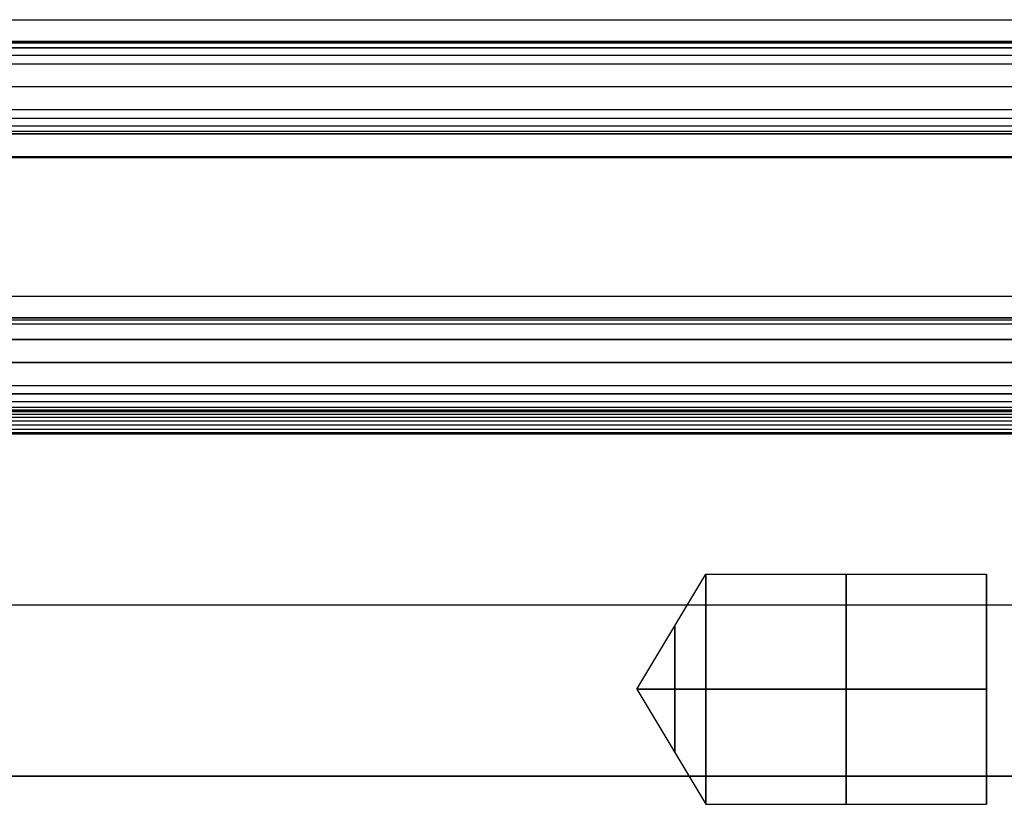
# Model space of a CAD drawing. Header units: millimetres. Extents: x -105 to 152, y -114 to 65.
# Tile 260 of 301: x 66 to 87, y -40 to -22. Entities that reach past the tile are written whole.
import ezdxf

# ---------------------------------------------------------------- set-up
doc = ezdxf.new("R2010")
doc.units = ezdxf.units.MM
doc.layers.add('Layer 01', color=7, linetype='Continuous', true_color=0x000000)

# ---------------------------------------------------------------- blocks, each defined once
blk = doc.blocks.new('Block 02')
at = {"layer": 'Layer 01'}
for p, q in [((98.576, -22.923, -63.996), (-26.924, -22.923, -63.996)), ((-26.924, -22.925, 63.979), (98.576, -22.925, 63.979)), ((-26.924, -23.901, -63.427), (98.576, -23.901, -63.427)), ((-26.924, -23.901, 63.427), (98.576, -23.901, 63.427)), ((98.576, -25.424, 64.353), (-26.924, -25.424, 64.353)), ((-26.924, -28.925, -63.672), (98.576, -28.925, -63.672)), ((98.576, -28.925, 63.662), (-26.924, -28.925, 63.662)), ((-26.924, -29.895, -63.103), (98.576, -29.895, -63.103)), ((79.074, -37, 57.053), (80.576, -34.5, 57.053)), ((80.576, -34.5, 57.053), (86.676, -34.5, 57.053)), ((86.676, -39.392, 56.326), (86.676, -34.608, 57.779)), ((86.676, -36.273, 54.661), (86.676, -37.727, 59.445)), ((79.074, -37, 57.053), (80.576, -39.5, 57.053)), ((80.576, -39.5, 57.053), (86.676, -39.5, 57.053))]:
    blk.add_line(p, q, dxfattribs=at)
at = {"layer": 'Layer 01', "extrusion": (1, -3.43217e-14, 0)}
blk.add_arc((-37, 57.053, 80.576), 2.5, 270, 90, dxfattribs=at)
at = {"layer": 'Layer 01', "extrusion": (1, -3.55271e-14, 0)}
for start, end in [(270, 90), (90, 270)]:
    blk.add_arc((-37, 57.053, 83.626), 2.5, start, end, dxfattribs=at)
at = {"layer": 'Layer 01', "extrusion": (-1, 2.56119e-29, 5.09553e-43)}
blk.add_arc((37, 57.053, -86.676), 2.5, 90, 270, dxfattribs=at)
at = {"layer": 'Layer 01', "extrusion": (1, -3.43987e-14, 0)}
for start, end in [(270, 90), (90, 270)]:
    blk.add_arc((-37, 57.053, 79.9), 1.375, start, end, dxfattribs=at)
at = {"layer": 'Layer 01', "extrusion": (-1, 3.43217e-14, 0)}
blk.add_arc((37, 57.053, -80.576), 2.5, 270, 90, dxfattribs=at)
at = {"layer": 'Layer 01', "extrusion": (-1, -4.93038e-31, -1.05097e-44)}
blk.add_arc((37, 57.053, -86.676), 2.5, 270, 90, dxfattribs=at)
at = {"layer": 'Layer 01'}
for points in [[(-26.924, -22.446, -64.496), (35.826, -22.446, -64.496), (98.576, -22.446, -64.496)], [(-26.924, -22.448, 64.496), (35.826, -22.448, 64.496), (98.576, -22.448, 64.496)], [(-26.924, -22.923, -63.962), (35.826, -22.923, -63.962), (98.576, -22.923, -63.962)], [(98.576, -22.923, -63.979), (35.826, -22.923, -63.979), (-26.924, -22.923, -63.979)], [(98.576, -22.924, -63.996), (35.826, -22.924, -63.996), (-26.924, -22.924, -63.996)], [(-26.924, -22.925, 63.996), (35.826, -22.925, 63.996), (98.576, -22.925, 63.996)], [(-26.924, -22.925, 63.962), (35.826, -22.925, 63.962), (98.576, -22.925, 63.962)], [(98.576, -22.955, 63.779), (35.826, -22.955, 63.779), (-26.924, -22.955, 63.779)], [(98.576, -23.06, 63.609), (35.826, -23.06, 63.609), (-26.924, -23.06, 63.609)], [(98.576, -23.064, -63.606), (35.826, -23.064, -63.606), (-26.924, -23.064, -63.606)], [(98.576, -23.222, 63.493), (35.826, -23.222, 63.493), (-26.924, -23.222, 63.493)], [(-26.924, -23.402, -63.451), (35.826, -23.402, -63.451), (98.576, -23.402, -63.451)], [(-26.924, -23.402, 63.451), (35.826, -23.402, 63.451), (98.576, -23.402, 63.451)], [(-26.924, -24.401, -63.403), (35.826, -24.401, -63.403), (98.576, -24.401, -63.403)], [(-26.924, -24.401, 63.403), (35.826, -24.401, 63.403), (98.576, -24.401, 63.403)], [(98.576, -24.594, -63.432), (35.826, -24.594, -63.432), (-26.924, -24.594, -63.432)], [(98.576, -24.594, 63.432), (35.826, -24.594, 63.432), (-26.924, -24.594, 63.432)], [(98.576, -24.761, -63.532), (35.826, -24.761, -63.532), (-26.924, -24.761, -63.532)], [(98.576, -24.761, 63.532), (35.826, -24.761, 63.532), (-26.924, -24.761, 63.532)], [(98.576, -24.877, -63.69), (35.826, -24.877, -63.69), (-26.924, -24.877, -63.69)], [(98.576, -24.877, 63.69), (35.826, -24.877, 63.69), (-26.924, -24.877, 63.69)], [(-26.924, -24.924, -63.873), (35.826, -24.924, -63.873), (98.576, -24.924, -63.873)], [(98.576, -24.924, 63.873), (35.826, -24.924, 63.873), (-26.924, -24.924, 63.873)], [(98.576, -25.424, -64.353), (35.826, -25.424, -64.353), (-26.924, -25.424, -64.353)], [(98.576, -25.45, 64.352), (35.826, -25.45, 64.352), (-26.924, -25.45, 64.352)], [(98.576, -25.45, -64.352), (35.826, -25.45, -64.352), (-26.924, -25.45, -64.352)], [(-26.924, -28.453, -64.19), (35.826, -28.453, -64.19), (98.576, -28.453, -64.19)], [(-26.924, -28.453, 64.19), (35.826, -28.453, 64.19), (98.576, -28.453, 64.19)], [(98.576, -28.925, -63.691), (35.826, -28.925, -63.691), (-26.924, -28.925, -63.691)], [(-26.924, -28.925, -63.653), (35.826, -28.925, -63.653), (98.576, -28.925, -63.653)], [(-26.924, -28.925, 63.633), (35.826, -28.925, 63.633), (98.576, -28.925, 63.633)], [(-26.924, -28.925, 63.691), (35.826, -28.925, 63.691), (98.576, -28.925, 63.691)], [(98.576, -28.977, -63.415), (35.826, -28.977, -63.415), (-26.924, -28.977, -63.415)], [(98.576, -29.063, -63.291), (35.826, -29.063, -63.291), (-26.924, -29.063, -63.291)], [(-26.924, -29.396, -63.133), (35.826, -29.396, -63.133), (98.576, -29.396, -63.133)], [(98.576, -29.396, 63.133), (35.826, -29.396, 63.133), (-26.924, -29.396, 63.133)], [(98.576, -29.895, 63.104), (35.826, -29.895, 63.104), (-26.924, -29.895, 63.104)], [(-26.924, -30.395, -63.073), (35.826, -30.395, -63.073), (98.576, -30.395, -63.073)], [(-26.924, -30.395, 63.073), (35.826, -30.395, 63.073), (98.576, -30.395, 63.073)], [(98.576, -30.577, 63.096), (35.826, -30.577, 63.096), (-26.924, -30.577, 63.096)], [(98.576, -30.588, -63.1), (35.826, -30.588, -63.1), (-26.924, -30.588, -63.1)], [(98.576, -30.753, 63.195), (35.826, -30.753, 63.195), (-26.924, -30.753, 63.195)], [(98.576, -30.757, -63.199), (35.826, -30.757, -63.199), (-26.924, -30.757, -63.199)], [(98.576, -30.875, -63.354), (35.826, -30.875, -63.354), (-26.924, -30.875, -63.354)], [(98.576, -30.876, 63.357), (35.826, -30.876, 63.357), (-26.924, -30.876, 63.357)], [(-26.924, -30.924, -63.537), (35.826, -30.924, -63.537), (98.576, -30.924, -63.537)], [(-26.924, -30.924, 63.542), (35.826, -30.924, 63.542), (98.576, -30.924, 63.542)], [(98.576, -30.931, 63.601), (35.826, -30.931, 63.601), (-26.924, -30.931, 63.601)], [(98.576, -30.944, 63.653), (35.826, -30.944, 63.653), (-26.924, -30.944, 63.653)], [(98.576, -30.959, 63.696), (35.826, -30.959, 63.696), (-26.924, -30.959, 63.696)], [(98.576, -30.974, 63.73), (35.826, -30.974, 63.73), (-26.924, -30.974, 63.73)], [(98.576, -31.029, 63.819), (35.826, -31.029, 63.819), (-26.924, -31.029, 63.819)], [(98.576, -31.092, 63.886), (35.826, -31.092, 63.886), (-26.924, -31.092, 63.886)], [(98.576, -31.176, 63.945), (35.826, -31.176, 63.945), (-26.924, -31.176, 63.945)], [(98.576, -31.261, 63.984), (35.826, -31.261, 63.984), (-26.924, -31.261, 63.984)], [(98.576, -31.358, 64.006), (35.826, -31.358, 64.006), (-26.924, -31.358, 64.006)], [(98.576, -31.424, -64.011), (35.826, -31.424, -64.011), (-26.924, -31.424, -64.011)], [(98.576, -31.455, 64.01), (35.826, -31.454, 64.01), (-26.924, -31.454, 64.01)], [(98.576, -31.455, -64.01), (35.826, -31.455, -64.01), (-26.924, -31.455, -64.01)], [(98.576, -35.174, -63.761), (35.826, -35.174, -63.761), (-26.924, -35.174, -63.761)], [(79.074, -37, 57.053), (79.825, -37, 58.303), (80.576, -37, 59.553)], [(80.576, -37, 54.553), (79.825, -37, 55.803), (79.074, -37, 57.053)], [(86.676, -37, 54.553), (83.626, -37, 54.553), (80.576, -37, 54.553)], [(80.576, -37, 59.553), (83.626, -37, 59.553), (86.676, -37, 59.553)], [(98.576, -38.892, -63.485), (35.826, -38.892, -63.485), (-26.924, -38.892, -63.485)], [(-26.924, -38.892, 63.485), (35.826, -38.892, 63.485), (98.576, -38.892, 63.485)]]:
    blk.add_open_spline(points, degree=2, dxfattribs=at)

msp = doc.modelspace()

# ---------------------------------------------------------------- block references
at = {"layer": 'Layer 01'}
msp.add_blockref('Block 02', (0, 0), dxfattribs=at)

doc.saveas('drawing.dxf')
